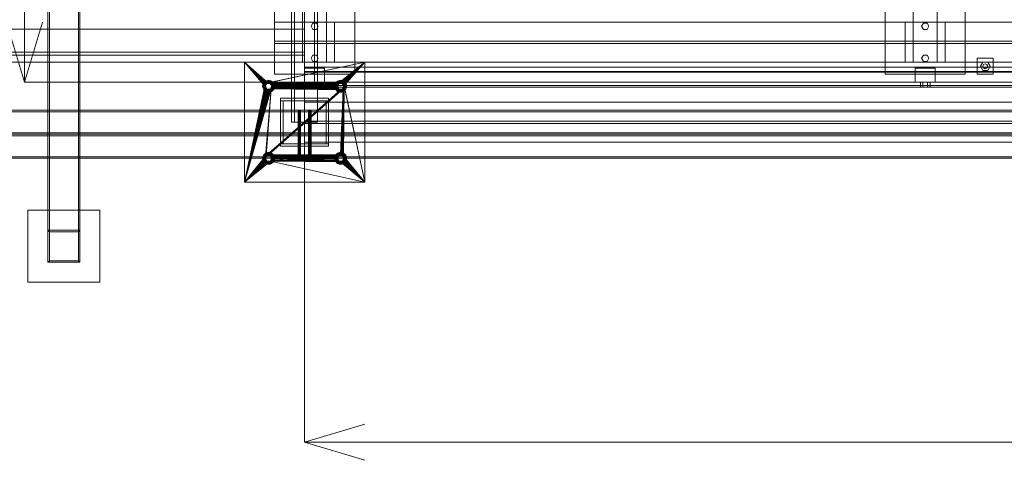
# Model space of a CAD drawing. Header units: millimetres. Extents: x -4395 to 65662, y -65530 to 6847.
# Tile 535 of 656: x 9097 to 11556, y -19595 to -18494. Entities that reach past the tile are written whole.
import ezdxf

# ---------------------------------------------------------------- set-up
doc = ezdxf.new("R2010")
doc.units = ezdxf.units.MM
for name, color, linetype, lineweight in [('COTAS_O', 1, 'Continuous', 0), ('superior_C01', 7, 'Continuous', 0), ('superior_mezcladora', 7, 'Continuous', 0)]:
    doc.layers.add(name, color=color, linetype=linetype, lineweight=lineweight)
doc.dimstyles.new('R19_100', dxfattribs={"dimtxt": 250, "dimasz": 150, "dimexe": 150, "dimexo": 80, "dimgap": 100, "dimtad": 1, "dimtih": 1, "dimtoh": 1, "dimdsep": 46, "dimcen": 0.09, "dimadec": 0, "dimazin": 0, "dimtfac": 1, "dimtdec": 4, "dimtofl": 0, "dimtmove": 0, "dimatfit": 3, "dimfxl": 1, "dimtolj": 1, "dimtzin": 0, "dimarcsym": 0})

# ---------------------------------------------------------------- blocks, each defined once
blk = doc.blocks.new('DIM_R33_36')
at = {"layer": 'COTAS_O'}
for p, q in [((9808.4, -18650), (9808.4, -19550)), ((16008.4, -18650), (16008.4, -19550)), ((9808.4, -19550), (9958.4, -19505)), ((16008.4, -19550), (15858.4, -19505)), ((9808.4, -19550), (16008.4, -19550)), ((9808.4, -19550), (9958.4, -19595)), ((16008.4, -19550), (15858.4, -19595))]:
    blk.add_line(p, q, dxfattribs=at)
blk.add_text('6200 O', height=250, dxfattribs=at).set_placement((12908.4, -19450))
blk = doc.blocks.new('DIM_R33_37')
at = {"layer": 'COTAS_O'}
for p, q in [((9108.4, -17350), (9063.4, -17500)), ((9808.4, -17350), (9108.4, -17350)), ((9108.4, -18650), (9108.4, -17350)), ((9108.4, -17350), (9153.4, -17500)), ((9108.4, -18650), (9063.4, -18500)), ((9108.4, -18650), (9153.4, -18500)), ((9808.4, -18650), (9108.4, -18650))]:
    blk.add_line(p, q, dxfattribs=at)
blk.add_text('1300 O', height=250, rotation=90, dxfattribs=at).set_placement((9008.4, -18000))

msp = doc.modelspace()

# ---------------------------------------------------------------- linework, layer by layer
at = {"layer": 'superior_C01'}
for p, q in [((9167.243, -16900), (9167.243, -19100)), ((9171.243, -19100), (9171.243, -16900)), ((9243.243, -16900), (9243.243, -19100)), ((9247.243, -19100), (9247.243, -16900)), ((9117.243, -19150), (9117.243, -18970)), ((9117.243, -18970), (9297.243, -18970)), ((9297.243, -18970), (9297.243, -19150)), ((9247.243, -19020), (9167.243, -19020)), ((9171.243, -19024), (9167.243, -19020)), ((9167.243, -19020), (9167.243, -19100)), ((9243.243, -19024), (9171.243, -19024)), ((9171.243, -19024), (9171.243, -19096)), ((9243.243, -19024), (9247.243, -19020)), ((9243.243, -19096), (9243.243, -19024)), ((9247.243, -19100), (9247.243, -19020)), ((9167.243, -19100), (9171.243, -19096)), ((9167.243, -19100), (9247.243, -19100)), ((9167.243, -19100), (9171.243, -19100)), ((9171.243, -19096), (9243.243, -19096)), ((9243.243, -19100), (9171.243, -19100)), ((9243.243, -19096), (9247.243, -19100)), ((9243.243, -19100), (9247.243, -19100)), ((9297.243, -19150), (9117.243, -19150))]:
    msp.add_line(p, q, dxfattribs=at)
at = {"layer": 'superior_mezcladora'}
for p, q in [((9775.881, -17250), (9775.881, -18750)), ((9783.381, -18750), (9783.381, -17250)), ((9840.881, -18750), (9840.881, -17250)), ((9808.381, -18650), (9808.381, -17350)), ((9833.381, -17350), (9833.381, -18650)), ((9808.381, -18625), (9808.381, -17375)), ((9833.381, -17375), (9833.381, -18625)), ((9803.381, -18600), (9803.381, -17400)), ((9808.381, -17400), (9808.381, -18600)), ((9863.381, -17400), (9863.381, -18600)), ((11328.381, -18600), (11328.381, -17400)), ((11388.381, -17400), (11388.381, -18600)), ((9733.381, -18630), (9733.381, -18470)), ((9933.381, -18470), (9933.381, -18630)), ((11258.381, -18630), (11258.381, -18470)), ((11458.381, -18470), (11458.381, -18630)), ((9733.381, -18600), (9733.381, -18500)), ((9733.381, -18500), (16053.381, -18500)), ((9783.381, -18600), (9783.381, -18500)), ((9783.381, -18500), (9883.381, -18500)), ((9824.381, -18510), (9828.881, -18502.206)), ((9828.881, -18517.794), (9824.381, -18510)), ((9828.881, -18502.206), (9837.881, -18502.206)), ((9837.881, -18502.206), (9842.381, -18510)), ((9842.381, -18510), (9837.881, -18517.794)), ((9883.381, -18500), (9883.381, -18600)), ((11308.381, -18600), (11308.381, -18500)), ((11308.381, -18500), (11408.381, -18500)), ((11349.381, -18510), (11353.881, -18502.206)), ((11353.881, -18517.794), (11349.381, -18510)), ((11353.881, -18502.206), (11362.881, -18502.206)), ((11362.881, -18502.206), (11367.381, -18510)), ((11367.381, -18510), (11362.881, -18517.794)), ((11408.381, -18500), (11408.381, -18600)), ((8358.381, -18517.5), (9808.381, -18517.5)), ((9808.381, -18517.5), (9808.381, -18582.5)), ((9837.881, -18517.794), (9828.881, -18517.794)), ((11362.881, -18517.794), (11353.881, -18517.794)), ((9733.381, -18552.8), (9733.381, -18547.2)), ((9733.381, -18547.2), (16053.381, -18547.2)), ((16053.381, -18552.8), (9733.381, -18552.8)), ((8358.381, -18575), (9808.381, -18575)), ((9808.381, -18582.5), (8358.381, -18582.5)), ((9808.381, -18575), (9808.381, -18582.5)), ((9824.381, -18590), (9828.881, -18582.206)), ((9828.881, -18597.794), (9824.381, -18590)), ((9828.881, -18582.206), (9837.881, -18582.206)), ((9837.881, -18582.206), (9842.381, -18590)), ((9842.381, -18590), (9837.881, -18597.794)), ((11349.381, -18590), (11353.881, -18582.206)), ((11353.881, -18597.794), (11349.381, -18590)), ((11353.881, -18582.206), (11362.881, -18582.206)), ((11362.881, -18582.206), (11367.381, -18590)), ((11367.381, -18590), (11362.881, -18597.794)), ((11488.381, -18630), (11488.381, -18590)), ((11488.381, -18590), (11528.381, -18590)), ((11528.381, -18590), (11528.381, -18630)), ((9808.381, -18600), (8358.381, -18600)), ((9658.381, -18900), (9658.381, -18600)), ((9658.381, -18600), (9709.381, -18660)), ((9658.381, -18600), (9709.554, -18658.244)), ((9658.381, -18600), (9710.067, -18656.556)), ((9658.381, -18600), (9710.898, -18655)), ((9658.381, -18600), (9712.018, -18653.636)), ((9658.381, -18600), (9713.381, -18652.517)), ((9658.381, -18600), (9714.937, -18651.685)), ((9658.381, -18600), (9716.626, -18651.173)), ((9658.381, -18600), (9958.381, -18600)), ((9958.381, -18600), (9716.626, -18651.173)), ((9958.381, -18600), (9718.381, -18651)), ((16053.381, -18600), (9733.381, -18600)), ((9883.381, -18600), (9783.381, -18600)), ((9863.381, -18600), (9803.381, -18600)), ((9808.381, -18662), (9808.381, -18612)), ((9808.381, -18612), (16008.381, -18612)), ((9808.381, -18650), (9808.381, -18615)), ((9808.381, -18615), (9858.381, -18615)), ((9837.881, -18597.794), (9828.881, -18597.794)), ((9858.381, -18615), (9858.381, -18650)), ((9958.381, -18600), (9893.381, -18652.517)), ((9958.381, -18600), (9894.937, -18651.685)), ((9958.381, -18600), (9896.626, -18651.173)), ((9958.381, -18600), (9898.381, -18651)), ((9958.381, -18600), (9900.137, -18651.173)), ((9958.381, -18600), (9901.826, -18651.685)), ((9958.381, -18600), (9903.382, -18652.517)), ((9958.381, -18600), (9904.745, -18653.636)), ((9958.381, -18600), (9905.865, -18655)), ((9958.381, -18600), (9906.696, -18656.556)), ((9958.381, -18600), (9907.209, -18658.244)), ((9958.381, -18600), (9958.381, -18900)), ((11408.381, -18600), (11308.381, -18600)), ((11388.381, -18600), (11328.381, -18600)), ((11333.381, -18650), (11333.381, -18615)), ((11333.381, -18615), (11383.381, -18615)), ((11362.881, -18597.794), (11353.881, -18597.794)), ((11383.381, -18615), (11383.381, -18650)), ((11496.381, -18610), (11502.381, -18599.608)), ((11502.381, -18620.392), (11496.381, -18610)), ((11502.381, -18599.608), (11514.381, -18599.608)), ((11502.381, -18610), (11504.139, -18605.757)), ((11504.139, -18614.243), (11502.381, -18610)), ((11504.139, -18605.757), (11508.381, -18604)), ((11508.381, -18616), (11504.139, -18614.243)), ((11508.381, -18604), (11512.624, -18605.757)), ((11512.624, -18614.243), (11508.381, -18616)), ((11512.624, -18605.757), (11514.381, -18610)), ((11514.381, -18610), (11512.624, -18614.243)), ((11514.381, -18599.608), (11520.381, -18610)), ((11520.381, -18610), (11514.381, -18620.392)), ((9933.381, -18630), (9733.381, -18630)), ((9808.381, -18658), (9808.381, -18623)), ((9808.381, -18623), (16008.381, -18623)), ((9808.381, -18650), (9808.381, -18625)), ((9808.381, -18625), (16008.381, -18625)), ((9833.381, -18625), (9808.381, -18625)), ((15408.381, -18625), (9833.381, -18625)), ((11458.381, -18630), (11258.381, -18630)), ((11528.381, -18630), (11488.381, -18630)), ((11514.381, -18620.392), (11502.381, -18620.392)), ((9658.381, -18900), (9709.381, -18660)), ((9709.554, -18661.756), (9658.381, -18900)), ((9710.067, -18663.444), (9658.381, -18900)), ((9703.893, -18656.118), (9703.381, -18660)), ((9709.381, -18660), (9703.381, -18660)), ((9703.381, -18660), (9703.893, -18663.882)), ((9705.391, -18652.5), (9703.893, -18656.118)), ((9709.688, -18657.671), (9703.893, -18656.118)), ((9709.688, -18662.329), (9703.893, -18663.882)), ((9703.893, -18663.882), (9705.391, -18667.5)), ((9711.456, -18648.006), (9704.531, -18660)), ((9710.381, -18660), (9704.531, -18660)), ((9704.531, -18660), (9711.456, -18671.994)), ((9707.775, -18649.393), (9705.391, -18652.5)), ((9710.587, -18655.5), (9705.391, -18652.5)), ((9710.587, -18664.5), (9705.391, -18667.5)), ((9710.881, -18647.01), (9707.775, -18649.393)), ((9712.018, -18653.636), (9707.775, -18649.393)), ((9709.381, -18660), (9709.688, -18657.671)), ((9709.554, -18658.244), (9709.381, -18660)), ((9709.381, -18660), (9709.554, -18661.756)), ((9709.688, -18662.329), (9709.381, -18660)), ((9710.067, -18656.556), (9709.554, -18658.244)), ((9709.554, -18661.756), (9710.067, -18663.444)), ((9709.688, -18657.671), (9710.587, -18655.5)), ((9710.587, -18664.5), (9709.688, -18662.329)), ((9710.898, -18655), (9710.067, -18656.556)), ((9710.067, -18663.444), (9710.898, -18665)), ((9710.381, -18660), (9714.381, -18653.072)), ((9710.381, -18660), (9710.654, -18657.929)), ((9710.654, -18662.071), (9710.381, -18660)), ((9714.381, -18666.928), (9710.381, -18660)), ((9710.587, -18655.5), (9712.018, -18653.636)), ((9712.018, -18666.364), (9710.587, -18664.5)), ((9710.654, -18657.929), (9711.453, -18656)), ((9711.453, -18664), (9710.654, -18662.071)), ((9714.499, -18645.511), (9710.881, -18647.01)), ((9713.881, -18652.206), (9710.881, -18647.01)), ((9712.018, -18653.636), (9710.898, -18655)), ((9711.453, -18656), (9712.725, -18654.343)), ((9712.725, -18665.657), (9711.453, -18664)), ((9725.306, -18648.006), (9711.456, -18648.006)), ((9714.381, -18653.072), (9711.456, -18648.006)), ((9712.018, -18653.636), (9713.881, -18652.206)), ((9713.381, -18652.517), (9712.018, -18653.636)), ((9712.725, -18654.343), (9714.381, -18653.072)), ((9714.937, -18651.685), (9713.381, -18652.517)), ((9713.881, -18652.206), (9716.052, -18651.307)), ((9714.381, -18653.072), (9716.311, -18652.273)), ((9714.381, -18653.072), (9722.381, -18653.072)), ((9718.381, -18645), (9714.499, -18645.511)), ((9716.052, -18651.307), (9714.499, -18645.511)), ((9716.626, -18651.173), (9714.937, -18651.685)), ((9716.052, -18651.307), (9718.381, -18651)), ((9716.311, -18652.273), (9718.381, -18652)), ((9718.381, -18651), (9716.626, -18651.173)), ((9722.264, -18645.511), (9718.381, -18645)), ((9718.381, -18651), (9718.381, -18645)), ((9720.137, -18651.173), (9718.381, -18651)), ((9718.381, -18651), (9889.554, -18658.244)), ((9718.381, -18651), (9890.067, -18656.556)), ((9718.381, -18651), (9890.898, -18655)), ((9718.381, -18651), (9892.018, -18653.636)), ((9718.381, -18651), (9893.381, -18652.517)), ((9718.381, -18651), (9720.711, -18651.307)), ((9718.381, -18652), (9720.452, -18652.273)), ((9721.826, -18651.685), (9720.137, -18651.173)), ((9720.137, -18651.173), (9889.554, -18658.244)), ((9720.452, -18652.273), (9722.381, -18653.072)), ((9720.711, -18651.307), (9722.264, -18645.511)), ((9720.711, -18651.307), (9722.881, -18652.206)), ((9723.382, -18652.517), (9721.826, -18651.685)), ((9721.826, -18651.685), (9889.554, -18658.244)), ((9725.881, -18647.01), (9722.264, -18645.511)), ((9722.381, -18653.072), (9725.306, -18648.006)), ((9722.381, -18653.072), (9724.038, -18654.343)), ((9722.381, -18653.072), (9726.381, -18660)), ((9726.381, -18660), (9722.381, -18666.928)), ((9722.881, -18652.206), (9725.881, -18647.01)), ((9722.881, -18652.206), (9724.745, -18653.636)), ((9724.745, -18653.636), (9723.382, -18652.517)), ((9723.382, -18652.517), (9889.554, -18658.244)), ((9724.038, -18654.343), (9725.31, -18656)), ((9725.31, -18664), (9724.038, -18665.657)), ((9724.745, -18653.636), (9728.988, -18649.393)), ((9725.865, -18655), (9724.745, -18653.636)), ((9724.745, -18653.636), (9889.554, -18658.244)), ((9724.745, -18653.636), (9726.176, -18655.5)), ((9726.176, -18664.5), (9724.745, -18666.364)), ((9732.231, -18660), (9725.306, -18648.006)), ((9725.306, -18671.994), (9732.231, -18660)), ((9725.31, -18656), (9726.109, -18657.929)), ((9726.109, -18662.071), (9725.31, -18664)), ((9726.696, -18656.556), (9725.865, -18655)), ((9725.865, -18655), (9889.554, -18658.244)), ((9725.865, -18665), (9726.696, -18663.444)), ((9728.988, -18649.393), (9725.881, -18647.01)), ((9726.109, -18657.929), (9726.381, -18660)), ((9726.381, -18660), (9726.109, -18662.071)), ((9726.176, -18655.5), (9731.372, -18652.5)), ((9726.176, -18655.5), (9727.075, -18657.671)), ((9727.075, -18662.329), (9726.176, -18664.5)), ((9726.176, -18664.5), (9731.372, -18667.5)), ((9732.231, -18660), (9726.381, -18660)), ((9727.209, -18658.244), (9726.696, -18656.556)), ((9726.696, -18656.556), (9889.554, -18658.244)), ((9726.696, -18663.444), (9727.209, -18661.756)), ((9898.381, -18669), (9726.696, -18663.444)), ((9727.075, -18657.671), (9732.87, -18656.118)), ((9727.075, -18657.671), (9727.381, -18660)), ((9727.381, -18660), (9727.075, -18662.329)), ((9727.075, -18662.329), (9732.87, -18663.882)), ((9727.381, -18660), (9727.209, -18658.244)), ((9727.209, -18658.244), (9889.554, -18658.244)), ((9727.209, -18661.756), (9727.381, -18660)), ((9898.381, -18669), (9727.209, -18661.756)), ((9727.381, -18660), (9889.554, -18658.244)), ((9889.381, -18660), (9727.381, -18660)), ((9889.554, -18661.756), (9727.381, -18660)), ((9890.067, -18663.444), (9727.381, -18660)), ((9890.898, -18665), (9727.381, -18660)), ((9892.018, -18666.364), (9727.381, -18660)), ((9893.381, -18667.483), (9727.381, -18660)), ((9894.937, -18668.315), (9727.381, -18660)), ((9896.626, -18668.827), (9727.381, -18660)), ((9898.381, -18669), (9727.381, -18660)), ((9733.381, -18660), (9727.381, -18660)), ((9731.372, -18652.5), (9728.988, -18649.393)), ((9732.87, -18656.118), (9731.372, -18652.5)), ((9731.372, -18667.5), (9732.87, -18663.882)), ((9733.381, -18660), (9732.87, -18656.118)), ((9732.87, -18663.882), (9733.381, -18660)), ((16008.381, -18650), (9808.381, -18650)), ((9833.381, -18650), (9808.381, -18650)), ((9858.381, -18650), (9808.381, -18650)), ((16008.381, -18658), (9808.381, -18658)), ((16008.381, -18662), (9808.381, -18662)), ((9827.381, -18650), (9821.381, -18650)), ((9821.381, -18662), (9821.381, -18650)), ((9827.381, -18662), (9821.381, -18662)), ((9839.381, -18650), (9827.381, -18650)), ((9827.381, -18662), (9827.381, -18650)), ((9839.381, -18662), (9827.381, -18662)), ((9845.381, -18650), (9839.381, -18650)), ((9839.381, -18662), (9839.381, -18650)), ((9839.381, -18662), (9845.381, -18662)), ((9845.381, -18650), (9845.381, -18662)), ((9883.893, -18656.118), (9883.381, -18660)), ((9889.381, -18660), (9883.381, -18660)), ((9883.381, -18660), (9883.893, -18663.882)), ((9885.391, -18652.5), (9883.893, -18656.118)), ((9889.688, -18657.671), (9883.893, -18656.118)), ((9889.688, -18662.329), (9883.893, -18663.882)), ((9883.893, -18663.882), (9885.391, -18667.5)), ((9891.456, -18648.006), (9884.531, -18660)), ((9890.381, -18660), (9884.531, -18660)), ((9884.531, -18660), (9891.456, -18671.994)), ((9887.775, -18649.393), (9885.391, -18652.5)), ((9890.587, -18655.5), (9885.391, -18652.5)), ((9890.587, -18664.5), (9885.391, -18667.5)), ((9890.881, -18647.01), (9887.775, -18649.393)), ((9892.018, -18653.636), (9887.775, -18649.393)), ((9889.381, -18660), (9889.688, -18657.671)), ((9889.554, -18658.244), (9889.381, -18660)), ((9889.381, -18660), (9889.554, -18661.756)), ((9889.688, -18662.329), (9889.381, -18660)), ((9890.067, -18656.556), (9889.554, -18658.244)), ((9889.554, -18661.756), (9890.067, -18663.444)), ((9889.688, -18657.671), (9890.587, -18655.5)), ((9890.587, -18664.5), (9889.688, -18662.329)), ((9890.898, -18655), (9890.067, -18656.556)), ((9890.067, -18663.444), (9890.898, -18665)), ((9890.381, -18660), (9894.381, -18653.072)), ((9890.381, -18660), (9890.654, -18657.929)), ((9890.654, -18662.071), (9890.381, -18660)), ((9894.381, -18666.928), (9890.381, -18660)), ((9890.587, -18655.5), (9892.018, -18653.636)), ((9892.018, -18666.364), (9890.587, -18664.5)), ((9890.654, -18657.929), (9891.453, -18656)), ((9891.453, -18664), (9890.654, -18662.071)), ((9894.499, -18645.511), (9890.881, -18647.01)), ((9893.881, -18652.206), (9890.881, -18647.01)), ((9892.018, -18653.636), (9890.898, -18655)), ((9891.453, -18656), (9892.725, -18654.343)), ((9892.725, -18665.657), (9891.453, -18664)), ((9905.306, -18648.006), (9891.456, -18648.006)), ((9894.381, -18653.072), (9891.456, -18648.006)), ((9892.018, -18653.636), (9893.881, -18652.206)), ((9893.381, -18652.517), (9892.018, -18653.636)), ((9892.725, -18654.343), (9894.381, -18653.072)), ((9894.937, -18651.685), (9893.381, -18652.517)), ((9893.881, -18652.206), (9896.052, -18651.307)), ((9894.381, -18653.072), (9896.311, -18652.273)), ((9894.381, -18653.072), (9902.381, -18653.072)), ((9898.381, -18645), (9894.499, -18645.511)), ((9896.052, -18651.307), (9894.499, -18645.511)), ((9896.626, -18651.173), (9894.937, -18651.685)), ((9896.052, -18651.307), (9898.381, -18651)), ((9896.311, -18652.273), (9898.381, -18652)), ((9898.381, -18651), (9896.626, -18651.173)), ((9902.264, -18645.511), (9898.381, -18645)), ((9898.381, -18651), (9898.381, -18645)), ((9900.137, -18651.173), (9898.381, -18651)), ((9898.381, -18651), (9900.711, -18651.307)), ((9898.381, -18652), (9900.452, -18652.273)), ((9907.381, -18660), (9898.381, -18831)), ((9907.209, -18661.756), (9898.381, -18831)), ((9906.696, -18663.444), (9898.381, -18831)), ((9901.826, -18651.685), (9900.137, -18651.173)), ((9907.381, -18660), (9900.137, -18831.173)), ((9900.452, -18652.273), (9902.381, -18653.072)), ((9900.711, -18651.307), (9902.264, -18645.511)), ((9900.711, -18651.307), (9902.881, -18652.206)), ((9903.382, -18652.517), (9901.826, -18651.685)), ((9901.826, -18831.685), (9907.381, -18660)), ((9905.881, -18647.01), (9902.264, -18645.511)), ((9902.381, -18653.072), (9905.306, -18648.006)), ((9902.381, -18653.072), (9904.038, -18654.343)), ((9902.381, -18653.072), (9906.381, -18660)), ((9906.381, -18660), (9902.381, -18666.928)), ((9902.881, -18652.206), (9905.881, -18647.01)), ((9902.881, -18652.206), (9904.745, -18653.636)), ((9904.745, -18653.636), (9903.382, -18652.517)), ((9903.382, -18832.517), (9907.381, -18660)), ((9904.038, -18654.343), (9905.31, -18656)), ((9905.31, -18664), (9904.038, -18665.657)), ((9904.745, -18653.636), (9908.988, -18649.393)), ((9905.865, -18655), (9904.745, -18653.636)), ((9904.745, -18653.636), (9906.176, -18655.5)), ((9904.745, -18833.636), (9907.381, -18660)), ((9906.176, -18664.5), (9904.745, -18666.364)), ((9912.231, -18660), (9905.306, -18648.006)), ((9905.306, -18671.994), (9912.231, -18660)), ((9905.31, -18656), (9906.109, -18657.929)), ((9906.109, -18662.071), (9905.31, -18664)), ((9906.696, -18656.556), (9905.865, -18655)), ((9905.865, -18835), (9907.381, -18660)), ((9905.865, -18665), (9906.696, -18663.444)), ((9908.988, -18649.393), (9905.881, -18647.01)), ((9906.109, -18657.929), (9906.381, -18660)), ((9906.381, -18660), (9906.109, -18662.071)), ((9906.176, -18655.5), (9911.372, -18652.5)), ((9906.176, -18655.5), (9907.075, -18657.671)), ((9907.075, -18662.329), (9906.176, -18664.5)), ((9906.176, -18664.5), (9911.372, -18667.5)), ((9912.231, -18660), (9906.381, -18660)), ((9907.209, -18658.244), (9906.696, -18656.556)), ((9906.696, -18663.444), (9907.209, -18661.756)), ((9907.075, -18657.671), (9912.87, -18656.118)), ((9907.075, -18657.671), (9907.381, -18660)), ((9907.381, -18660), (9907.075, -18662.329)), ((9907.075, -18662.329), (9912.87, -18663.882)), ((9958.381, -18900), (9907.209, -18658.244)), ((9907.381, -18660), (9907.209, -18658.244)), ((9907.209, -18661.756), (9907.381, -18660)), ((9958.381, -18900), (9907.381, -18660)), ((9913.381, -18660), (9907.381, -18660)), ((9911.372, -18652.5), (9908.988, -18649.393)), ((9912.87, -18656.118), (9911.372, -18652.5)), ((9911.372, -18667.5), (9912.87, -18663.882)), ((9913.381, -18660), (9912.87, -18656.118)), ((9912.87, -18663.882), (9913.381, -18660)), ((11383.381, -18650), (11333.381, -18650)), ((11352.381, -18650), (11346.381, -18650)), ((11346.381, -18662), (11346.381, -18650)), ((11352.381, -18662), (11346.381, -18662)), ((11364.381, -18650), (11352.381, -18650)), ((11352.381, -18662), (11352.381, -18650)), ((11364.381, -18662), (11352.381, -18662)), ((11370.381, -18650), (11364.381, -18650)), ((11364.381, -18662), (11364.381, -18650)), ((11364.381, -18662), (11370.381, -18662)), ((11370.381, -18650), (11370.381, -18662)), ((9710.898, -18665), (9658.381, -18900)), ((9712.018, -18666.364), (9658.381, -18900)), ((9724.745, -18666.364), (9658.381, -18900)), ((9713.381, -18667.483), (9658.381, -18900)), ((9723.382, -18667.483), (9658.381, -18900)), ((9714.937, -18668.315), (9658.381, -18900)), ((9721.826, -18668.315), (9658.381, -18900)), ((9716.626, -18668.827), (9658.381, -18900)), ((9720.137, -18668.827), (9658.381, -18900)), ((9718.381, -18669), (9658.381, -18900)), ((9705.391, -18667.5), (9707.775, -18670.607)), ((9712.018, -18666.364), (9707.775, -18670.607)), ((9707.775, -18670.607), (9710.881, -18672.99)), ((9713.881, -18667.794), (9710.881, -18672.99)), ((9710.881, -18672.99), (9714.499, -18674.489)), ((9710.898, -18665), (9712.018, -18666.364)), ((9724.745, -18666.364), (9710.898, -18835)), ((9714.381, -18666.928), (9711.456, -18671.994)), ((9711.456, -18671.994), (9725.306, -18671.994)), ((9712.018, -18666.364), (9713.381, -18667.483)), ((9724.745, -18666.364), (9712.018, -18833.636)), ((9904.745, -18666.364), (9712.018, -18833.636)), ((9713.881, -18667.794), (9712.018, -18666.364)), ((9903.382, -18667.483), (9712.018, -18833.636)), ((9901.826, -18668.315), (9712.018, -18833.636)), ((9900.137, -18668.827), (9712.018, -18833.636)), ((9898.381, -18669), (9712.018, -18833.636)), ((9714.381, -18666.928), (9712.725, -18665.657)), ((9904.745, -18666.364), (9713.381, -18832.517)), ((9713.381, -18667.483), (9714.937, -18668.315)), ((9716.052, -18668.693), (9713.881, -18667.794)), ((9716.311, -18667.727), (9714.381, -18666.928)), ((9722.381, -18666.928), (9714.381, -18666.928)), ((9716.052, -18668.693), (9714.499, -18674.489)), ((9714.499, -18674.489), (9718.381, -18675)), ((9904.745, -18666.364), (9714.937, -18831.685)), ((9714.937, -18668.315), (9716.626, -18668.827)), ((9718.381, -18669), (9716.052, -18668.693)), ((9718.381, -18668), (9716.311, -18667.727)), ((9904.745, -18666.364), (9716.626, -18831.173)), ((9716.626, -18668.827), (9718.381, -18669)), ((9904.745, -18666.364), (9718.381, -18831)), ((9720.452, -18667.727), (9718.381, -18668)), ((9720.711, -18668.693), (9718.381, -18669)), ((9718.381, -18669), (9720.137, -18668.827)), ((9718.381, -18669), (9718.381, -18675)), ((9718.381, -18675), (9722.264, -18674.489)), ((9720.137, -18668.827), (9721.826, -18668.315)), ((9722.381, -18666.928), (9720.452, -18667.727)), ((9722.881, -18667.794), (9720.711, -18668.693)), ((9720.711, -18668.693), (9722.264, -18674.489)), ((9721.826, -18668.315), (9723.382, -18667.483)), ((9722.264, -18674.489), (9725.881, -18672.99)), ((9724.038, -18665.657), (9722.381, -18666.928)), ((9722.381, -18666.928), (9725.306, -18671.994)), ((9724.745, -18666.364), (9722.881, -18667.794)), ((9722.881, -18667.794), (9725.881, -18672.99)), ((9723.382, -18667.483), (9724.745, -18666.364)), ((9724.745, -18666.364), (9725.865, -18665)), ((9898.381, -18669), (9724.745, -18666.364)), ((9724.745, -18666.364), (9728.988, -18670.607)), ((9898.381, -18669), (9725.865, -18665)), ((9725.881, -18672.99), (9728.988, -18670.607)), ((9728.988, -18670.607), (9731.372, -18667.5)), ((9885.391, -18667.5), (9887.775, -18670.607)), ((9892.018, -18666.364), (9887.775, -18670.607)), ((9887.775, -18670.607), (9890.881, -18672.99)), ((9893.881, -18667.794), (9890.881, -18672.99)), ((9890.881, -18672.99), (9894.499, -18674.489)), ((9890.898, -18665), (9892.018, -18666.364)), ((9894.381, -18666.928), (9891.456, -18671.994)), ((9891.456, -18671.994), (9905.306, -18671.994)), ((9892.018, -18666.364), (9893.381, -18667.483)), ((9893.881, -18667.794), (9892.018, -18666.364)), ((9894.381, -18666.928), (9892.725, -18665.657)), ((9893.381, -18667.483), (9894.937, -18668.315)), ((9896.052, -18668.693), (9893.881, -18667.794)), ((9896.311, -18667.727), (9894.381, -18666.928)), ((9902.381, -18666.928), (9894.381, -18666.928)), ((9896.052, -18668.693), (9894.499, -18674.489)), ((9894.499, -18674.489), (9898.381, -18675)), ((9894.937, -18668.315), (9896.626, -18668.827)), ((9898.381, -18669), (9896.052, -18668.693)), ((9898.381, -18668), (9896.311, -18667.727)), ((9896.626, -18668.827), (9898.381, -18669)), ((9905.865, -18665), (9898.381, -18831)), ((9904.745, -18666.364), (9898.381, -18831)), ((9900.452, -18667.727), (9898.381, -18668)), ((9900.711, -18668.693), (9898.381, -18669)), ((9898.381, -18669), (9900.137, -18668.827)), ((9898.381, -18669), (9898.381, -18675)), ((9898.381, -18675), (9902.264, -18674.489)), ((9900.137, -18668.827), (9901.826, -18668.315)), ((9902.381, -18666.928), (9900.452, -18667.727)), ((9902.881, -18667.794), (9900.711, -18668.693)), ((9900.711, -18668.693), (9902.264, -18674.489)), ((9901.826, -18668.315), (9903.382, -18667.483)), ((9902.264, -18674.489), (9905.881, -18672.99)), ((9904.038, -18665.657), (9902.381, -18666.928)), ((9902.381, -18666.928), (9905.306, -18671.994)), ((9904.745, -18666.364), (9902.881, -18667.794)), ((9902.881, -18667.794), (9905.881, -18672.99)), ((9903.382, -18667.483), (9904.745, -18666.364)), ((9904.745, -18666.364), (9905.865, -18665)), ((9904.745, -18666.364), (9908.988, -18670.607)), ((9905.881, -18672.99), (9908.988, -18670.607)), ((9908.988, -18670.607), (9911.372, -18667.5)), ((9748.381, -18696), (9748.381, -18690)), ((9748.381, -18690), (9868.381, -18690)), ((9868.381, -18696), (9748.381, -18696)), ((9748.381, -18804), (9748.381, -18696)), ((9748.381, -18696), (9754.381, -18696)), ((9754.381, -18696), (9754.381, -18804)), ((9808.381, -18800), (9808.381, -18700)), ((9808.381, -18700), (16008.381, -18700)), ((9862.381, -18804), (9862.381, -18696)), ((9862.381, -18696), (9868.381, -18696)), ((9868.381, -18690), (9868.381, -18696)), ((9868.381, -18696), (9868.381, -18804)), ((9792.183, -18720), (8467.183, -18720)), ((8469.343, -18720), (9794.343, -18720)), ((8469.343, -18724), (9794.343, -18724)), ((9822.42, -18720), (8497.42, -18720)), ((9822.42, -18724), (8497.42, -18724)), ((8499.58, -18720), (9824.58, -18720)), ((9792.183, -18780), (9792.183, -18720)), ((9792.183, -18720), (9794.343, -18720)), ((9794.343, -18720), (9794.343, -18780)), ((9794.343, -18724), (9794.343, -18720)), ((9794.343, -18720), (9822.42, -18720)), ((9822.42, -18724), (9794.343, -18724)), ((11863.637, -18720), (9796.97, -18720)), ((9796.97, -18720), (9796.97, -18780)), ((9798.492, -18720), (9796.97, -18720)), ((9798.492, -18780), (9798.492, -18720)), ((9798.492, -18720), (11865.158, -18720)), ((9798.492, -18720), (9798.492, -18724)), ((9818.271, -18720), (9798.492, -18720)), ((9798.492, -18724), (11865.158, -18724)), ((9798.492, -18724), (9818.271, -18724)), ((11884.938, -18720), (9818.271, -18720)), ((9818.271, -18720), (9818.271, -18780)), ((9819.793, -18720), (9818.271, -18720)), ((9818.271, -18724), (9818.271, -18720)), ((11884.938, -18724), (9818.271, -18724)), ((9819.793, -18780), (9819.793, -18720)), ((9819.793, -18720), (11886.459, -18720)), ((9822.42, -18780), (9822.42, -18720)), ((9822.42, -18720), (9824.58, -18720)), ((9822.42, -18720), (9822.42, -18724)), ((9824.58, -18720), (9824.58, -18780)), ((9775.881, -18750), (9840.881, -18750)), ((9775.881, -18750), (9783.381, -18750)), ((9808.381, -18752.8), (9808.381, -18747.2)), ((9808.381, -18747.2), (16008.381, -18747.2)), ((16008.381, -18752.8), (9808.381, -18752.8)), ((8467.183, -18780), (9792.183, -18780)), ((9794.343, -18776), (8469.343, -18776)), ((9794.343, -18780), (8469.343, -18780)), ((8469.343, -18784), (9794.343, -18784)), ((8497.42, -18776), (9822.42, -18776)), ((8497.42, -18780), (9822.42, -18780)), ((9822.42, -18784), (8497.42, -18784)), ((9824.58, -18780), (8499.58, -18780)), ((9794.343, -18780), (9792.183, -18780)), ((9792.183, -18840), (9792.183, -18780)), ((9794.343, -18780), (9794.343, -18776)), ((9794.343, -18776), (9822.42, -18776)), ((9822.42, -18780), (9794.343, -18780)), ((9794.343, -18780), (9794.343, -18840)), ((9794.343, -18784), (9794.343, -18780)), ((9822.42, -18784), (9794.343, -18784)), ((9796.97, -18780), (11863.637, -18780)), ((9796.97, -18780), (9798.492, -18780)), ((9796.97, -18780), (9796.97, -18840)), ((11865.158, -18776), (9798.492, -18776)), ((9798.492, -18776), (9798.492, -18780)), ((9818.271, -18776), (9798.492, -18776)), ((11865.158, -18780), (9798.492, -18780)), ((9798.492, -18780), (9818.271, -18780)), ((9798.492, -18840), (9798.492, -18780)), ((9798.492, -18780), (9798.492, -18784)), ((9798.492, -18784), (11865.158, -18784)), ((9798.492, -18784), (9818.271, -18784)), ((9818.271, -18780), (9818.271, -18776)), ((9818.271, -18776), (11884.938, -18776)), ((9818.271, -18780), (11884.938, -18780)), ((9818.271, -18780), (9819.793, -18780)), ((9818.271, -18780), (9818.271, -18840)), ((9818.271, -18784), (9818.271, -18780)), ((11884.938, -18784), (9818.271, -18784)), ((11886.459, -18780), (9819.793, -18780)), ((9819.793, -18840), (9819.793, -18780)), ((9822.42, -18776), (9822.42, -18780)), ((9824.58, -18780), (9822.42, -18780)), ((9822.42, -18840), (9822.42, -18780)), ((9822.42, -18780), (9822.42, -18784)), ((9824.58, -18780), (9824.58, -18840)), ((9748.381, -18810), (9748.381, -18804)), ((9748.381, -18804), (9868.381, -18804)), ((9754.381, -18804), (9748.381, -18804)), ((9868.381, -18810), (9748.381, -18810)), ((16008.381, -18800), (9808.381, -18800)), ((9868.381, -18804), (9862.381, -18804)), ((9868.381, -18804), (9868.381, -18810)), ((9794.343, -18836), (8469.343, -18836)), ((8497.42, -18836), (9822.42, -18836)), ((9658.381, -18900), (9710.898, -18835)), ((9658.381, -18900), (9710.067, -18836.556)), ((9703.893, -18836.118), (9703.381, -18840)), ((9705.391, -18832.5), (9703.893, -18836.118)), ((9709.688, -18837.671), (9703.893, -18836.118)), ((9711.456, -18828.006), (9704.531, -18840)), ((9707.775, -18829.393), (9705.391, -18832.5)), ((9710.587, -18835.5), (9705.391, -18832.5)), ((9710.881, -18827.01), (9707.775, -18829.393)), ((9712.018, -18833.636), (9707.775, -18829.393)), ((9710.067, -18836.556), (9709.554, -18838.244)), ((9709.688, -18837.671), (9710.587, -18835.5)), ((9710.898, -18835), (9710.067, -18836.556)), ((9710.381, -18840), (9714.381, -18833.072)), ((9710.587, -18835.5), (9712.018, -18833.636)), ((9710.654, -18837.929), (9711.453, -18836)), ((9714.499, -18825.511), (9710.881, -18827.01)), ((9713.881, -18832.206), (9710.881, -18827.01)), ((9712.018, -18833.636), (9710.898, -18835)), ((9711.453, -18836), (9712.725, -18834.343)), ((9725.306, -18828.006), (9711.456, -18828.006)), ((9714.381, -18833.072), (9711.456, -18828.006)), ((9712.018, -18833.636), (9713.881, -18832.206)), ((9713.381, -18832.517), (9712.018, -18833.636)), ((9712.725, -18834.343), (9714.381, -18833.072)), ((9714.937, -18831.685), (9713.381, -18832.517)), ((9713.881, -18832.206), (9716.052, -18831.307)), ((9714.381, -18833.072), (9716.311, -18832.273)), ((9714.381, -18833.072), (9722.381, -18833.072)), ((9718.381, -18825), (9714.499, -18825.511)), ((9716.052, -18831.307), (9714.499, -18825.511)), ((9716.626, -18831.173), (9714.937, -18831.685)), ((9716.052, -18831.307), (9718.381, -18831)), ((9716.311, -18832.273), (9718.381, -18832)), ((9718.381, -18831), (9716.626, -18831.173)), ((9722.264, -18825.511), (9718.381, -18825)), ((9718.381, -18831), (9718.381, -18825)), ((9720.137, -18831.173), (9718.381, -18831)), ((9718.381, -18831), (9889.381, -18840)), ((9718.381, -18831), (9889.554, -18838.244)), ((9718.381, -18831), (9890.067, -18836.556)), ((9718.381, -18831), (9890.898, -18835)), ((9718.381, -18831), (9892.018, -18833.636)), ((9718.381, -18831), (9893.381, -18832.517)), ((9718.381, -18831), (9894.937, -18831.685)), ((9718.381, -18831), (9896.626, -18831.173)), ((9718.381, -18831), (9898.381, -18831)), ((9718.381, -18831), (9720.711, -18831.307)), ((9718.381, -18832), (9720.452, -18832.273)), ((9721.826, -18831.685), (9720.137, -18831.173)), ((9720.137, -18831.173), (9889.381, -18840)), ((9720.452, -18832.273), (9722.381, -18833.072)), ((9720.711, -18831.307), (9722.264, -18825.511)), ((9720.711, -18831.307), (9722.881, -18832.206)), ((9723.382, -18832.517), (9721.826, -18831.685)), ((9721.826, -18831.685), (9889.381, -18840)), ((9725.881, -18827.01), (9722.264, -18825.511)), ((9722.381, -18833.072), (9725.306, -18828.006)), ((9722.381, -18833.072), (9724.038, -18834.343)), ((9722.381, -18833.072), (9726.381, -18840)), ((9722.881, -18832.206), (9725.881, -18827.01)), ((9722.881, -18832.206), (9724.745, -18833.636)), ((9724.745, -18833.636), (9723.382, -18832.517)), ((9723.382, -18832.517), (9889.381, -18840)), ((9724.038, -18834.343), (9725.31, -18836)), ((9724.745, -18833.636), (9728.988, -18829.393)), ((9725.865, -18835), (9724.745, -18833.636)), ((9724.745, -18833.636), (9889.381, -18840)), ((9724.745, -18833.636), (9726.176, -18835.5)), ((9732.231, -18840), (9725.306, -18828.006)), ((9725.31, -18836), (9726.109, -18837.929)), ((9726.696, -18836.556), (9725.865, -18835)), ((9725.865, -18835), (9889.381, -18840)), ((9728.988, -18829.393), (9725.881, -18827.01)), ((9726.176, -18835.5), (9731.372, -18832.5)), ((9726.176, -18835.5), (9727.075, -18837.671)), ((9727.209, -18838.244), (9726.696, -18836.556)), ((9726.696, -18836.556), (9889.381, -18840)), ((9727.075, -18837.671), (9732.87, -18836.118)), ((9731.372, -18832.5), (9728.988, -18829.393)), ((9732.87, -18836.118), (9731.372, -18832.5)), ((9733.381, -18840), (9732.87, -18836.118)), ((9794.343, -18840), (9794.343, -18836)), ((9794.343, -18836), (9822.42, -18836)), ((11865.158, -18836), (9798.492, -18836)), ((9798.492, -18836), (9798.492, -18840)), ((9818.271, -18836), (9798.492, -18836)), ((9818.271, -18840), (9818.271, -18836)), ((9818.271, -18836), (11884.938, -18836)), ((9822.42, -18836), (9822.42, -18840)), ((9883.893, -18836.118), (9883.381, -18840)), ((9885.391, -18832.5), (9883.893, -18836.118)), ((9889.688, -18837.671), (9883.893, -18836.118)), ((9891.456, -18828.006), (9884.531, -18840)), ((9887.775, -18829.393), (9885.391, -18832.5)), ((9890.587, -18835.5), (9885.391, -18832.5)), ((9890.881, -18827.01), (9887.775, -18829.393)), ((9892.018, -18833.636), (9887.775, -18829.393)), ((9890.067, -18836.556), (9889.554, -18838.244)), ((9889.688, -18837.671), (9890.587, -18835.5)), ((9890.898, -18835), (9890.067, -18836.556)), ((9890.381, -18840), (9894.381, -18833.072)), ((9890.587, -18835.5), (9892.018, -18833.636)), ((9890.654, -18837.929), (9891.453, -18836)), ((9894.499, -18825.511), (9890.881, -18827.01)), ((9893.881, -18832.206), (9890.881, -18827.01)), ((9892.018, -18833.636), (9890.898, -18835)), ((9891.453, -18836), (9892.725, -18834.343)), ((9905.306, -18828.006), (9891.456, -18828.006)), ((9894.381, -18833.072), (9891.456, -18828.006)), ((9892.018, -18833.636), (9893.881, -18832.206)), ((9893.381, -18832.517), (9892.018, -18833.636)), ((9892.725, -18834.343), (9894.381, -18833.072)), ((9894.937, -18831.685), (9893.381, -18832.517)), ((9893.881, -18832.206), (9896.052, -18831.307)), ((9894.381, -18833.072), (9896.311, -18832.273)), ((9894.381, -18833.072), (9902.381, -18833.072)), ((9898.381, -18825), (9894.499, -18825.511)), ((9896.052, -18831.307), (9894.499, -18825.511)), ((9896.626, -18831.173), (9894.937, -18831.685)), ((9896.052, -18831.307), (9898.381, -18831)), ((9896.311, -18832.273), (9898.381, -18832)), ((9898.381, -18831), (9896.626, -18831.173)), ((9902.264, -18825.511), (9898.381, -18825)), ((9898.381, -18831), (9898.381, -18825)), ((9900.137, -18831.173), (9898.381, -18831)), ((9898.381, -18831), (9900.711, -18831.307)), ((9898.381, -18832), (9900.452, -18832.273)), ((9901.826, -18831.685), (9900.137, -18831.173)), ((9900.452, -18832.273), (9902.381, -18833.072)), ((9900.711, -18831.307), (9902.264, -18825.511)), ((9900.711, -18831.307), (9902.881, -18832.206)), ((9903.382, -18832.517), (9901.826, -18831.685)), ((9905.881, -18827.01), (9902.264, -18825.511)), ((9902.381, -18833.072), (9905.306, -18828.006)), ((9902.381, -18833.072), (9904.038, -18834.343)), ((9902.381, -18833.072), (9906.381, -18840)), ((9902.881, -18832.206), (9905.881, -18827.01)), ((9902.881, -18832.206), (9904.745, -18833.636)), ((9904.745, -18833.636), (9903.382, -18832.517)), ((9904.038, -18834.343), (9905.31, -18836)), ((9904.745, -18833.636), (9908.988, -18829.393)), ((9905.865, -18835), (9904.745, -18833.636)), ((9904.745, -18833.636), (9906.176, -18835.5)), ((9912.231, -18840), (9905.306, -18828.006)), ((9905.31, -18836), (9906.109, -18837.929)), ((9906.696, -18836.556), (9905.865, -18835)), ((9905.865, -18835), (9958.381, -18900)), ((9908.988, -18829.393), (9905.881, -18827.01)), ((9906.176, -18835.5), (9911.372, -18832.5)), ((9906.176, -18835.5), (9907.075, -18837.671)), ((9907.209, -18838.244), (9906.696, -18836.556)), ((9906.696, -18836.556), (9958.381, -18900)), ((9907.075, -18837.671), (9912.87, -18836.118)), ((9911.372, -18832.5), (9908.988, -18829.393)), ((9912.87, -18836.118), (9911.372, -18832.5)), ((9913.381, -18840), (9912.87, -18836.118)), ((8467.183, -18840), (9792.183, -18840)), ((9794.343, -18840), (8469.343, -18840)), ((8497.42, -18840), (9822.42, -18840)), ((9824.58, -18840), (8499.58, -18840)), ((9658.381, -18900), (9709.554, -18838.244)), ((9709.381, -18840), (9658.381, -18900)), ((9709.554, -18841.756), (9658.381, -18900)), ((9710.067, -18843.444), (9658.381, -18900)), ((9710.898, -18845), (9658.381, -18900)), ((9712.018, -18846.364), (9658.381, -18900)), ((9713.381, -18847.483), (9658.381, -18900)), ((9723.382, -18847.483), (9658.381, -18900)), ((9714.937, -18848.315), (9658.381, -18900)), ((9721.826, -18848.315), (9658.381, -18900)), ((9716.626, -18848.827), (9658.381, -18900)), ((9720.137, -18848.827), (9658.381, -18900)), ((9718.381, -18849), (9658.381, -18900)), ((9709.381, -18840), (9703.381, -18840)), ((9703.381, -18840), (9703.893, -18843.882)), ((9709.688, -18842.329), (9703.893, -18843.882)), ((9703.893, -18843.882), (9705.391, -18847.5)), ((9710.381, -18840), (9704.531, -18840)), ((9704.531, -18840), (9711.456, -18851.994)), ((9710.587, -18844.5), (9705.391, -18847.5)), ((9705.391, -18847.5), (9707.775, -18850.607)), ((9712.018, -18846.364), (9707.775, -18850.607)), ((9707.775, -18850.607), (9710.881, -18852.99)), ((9709.381, -18840), (9709.688, -18837.671)), ((9709.554, -18838.244), (9709.381, -18840)), ((9709.381, -18840), (9709.554, -18841.756)), ((9709.688, -18842.329), (9709.381, -18840)), ((9709.554, -18841.756), (9710.067, -18843.444)), ((9710.587, -18844.5), (9709.688, -18842.329)), ((9710.067, -18843.444), (9710.898, -18845)), ((9710.381, -18840), (9710.654, -18837.929)), ((9710.654, -18842.071), (9710.381, -18840)), ((9714.381, -18846.928), (9710.381, -18840)), ((9712.018, -18846.364), (9710.587, -18844.5)), ((9711.453, -18844), (9710.654, -18842.071)), ((9713.881, -18847.794), (9710.881, -18852.99)), ((9710.881, -18852.99), (9714.499, -18854.489)), ((9710.898, -18845), (9712.018, -18846.364)), ((9712.725, -18845.657), (9711.453, -18844)), ((9714.381, -18846.928), (9711.456, -18851.994)), ((9711.456, -18851.994), (9725.306, -18851.994)), ((9712.018, -18846.364), (9713.381, -18847.483)), ((9713.881, -18847.794), (9712.018, -18846.364)), ((9714.381, -18846.928), (9712.725, -18845.657)), ((9713.381, -18847.483), (9714.937, -18848.315)), ((9716.052, -18848.693), (9713.881, -18847.794)), ((9716.311, -18847.727), (9714.381, -18846.928)), ((9722.381, -18846.928), (9714.381, -18846.928)), ((9716.052, -18848.693), (9714.499, -18854.489)), ((9714.499, -18854.489), (9718.381, -18855)), ((9714.937, -18848.315), (9716.626, -18848.827)), ((9718.381, -18849), (9716.052, -18848.693)), ((9718.381, -18848), (9716.311, -18847.727)), ((9716.626, -18848.827), (9718.381, -18849)), ((9720.452, -18847.727), (9718.381, -18848)), ((9720.711, -18848.693), (9718.381, -18849)), ((9718.381, -18849), (9720.137, -18848.827)), ((9718.381, -18849), (9718.381, -18855)), ((9718.381, -18855), (9722.264, -18854.489)), ((9720.137, -18848.827), (9721.826, -18848.315)), ((9722.381, -18846.928), (9720.452, -18847.727)), ((9722.881, -18847.794), (9720.711, -18848.693)), ((9720.711, -18848.693), (9722.264, -18854.489)), ((9721.826, -18848.315), (9723.382, -18847.483)), ((9722.264, -18854.489), (9725.881, -18852.99)), ((9726.381, -18840), (9722.381, -18846.928)), ((9724.038, -18845.657), (9722.381, -18846.928)), ((9722.381, -18846.928), (9725.306, -18851.994)), ((9724.745, -18846.364), (9722.881, -18847.794)), ((9722.881, -18847.794), (9725.881, -18852.99)), ((9723.382, -18847.483), (9724.745, -18846.364)), ((9723.382, -18847.483), (9958.381, -18900)), ((9898.381, -18849), (9723.382, -18847.483)), ((9725.31, -18844), (9724.038, -18845.657)), ((9726.176, -18844.5), (9724.745, -18846.364)), ((9724.745, -18846.364), (9725.865, -18845)), ((9898.381, -18849), (9724.745, -18846.364)), ((9724.745, -18846.364), (9728.988, -18850.607)), ((9725.306, -18851.994), (9732.231, -18840)), ((9726.109, -18842.071), (9725.31, -18844)), ((9725.865, -18845), (9726.696, -18843.444)), ((9898.381, -18849), (9725.865, -18845)), ((9725.881, -18852.99), (9728.988, -18850.607)), ((9726.109, -18837.929), (9726.381, -18840)), ((9726.381, -18840), (9726.109, -18842.071)), ((9727.075, -18842.329), (9726.176, -18844.5)), ((9726.176, -18844.5), (9731.372, -18847.5)), ((9732.231, -18840), (9726.381, -18840)), ((9726.696, -18843.444), (9727.209, -18841.756)), ((9898.381, -18849), (9726.696, -18843.444)), ((9727.075, -18837.671), (9727.381, -18840)), ((9727.381, -18840), (9727.075, -18842.329)), ((9727.075, -18842.329), (9732.87, -18843.882)), ((9727.381, -18840), (9727.209, -18838.244)), ((9727.209, -18838.244), (9889.381, -18840)), ((9727.209, -18841.756), (9727.381, -18840)), ((9898.381, -18849), (9727.209, -18841.756)), ((9889.381, -18840), (9727.381, -18840)), ((9889.554, -18841.756), (9727.381, -18840)), ((9890.067, -18843.444), (9727.381, -18840)), ((9890.898, -18845), (9727.381, -18840)), ((9892.018, -18846.364), (9727.381, -18840)), ((9893.381, -18847.483), (9727.381, -18840)), ((9894.937, -18848.315), (9727.381, -18840)), ((9896.626, -18848.827), (9727.381, -18840)), ((9898.381, -18849), (9727.381, -18840)), ((9733.381, -18840), (9727.381, -18840)), ((9728.988, -18850.607), (9731.372, -18847.5)), ((9731.372, -18847.5), (9732.87, -18843.882)), ((9732.87, -18843.882), (9733.381, -18840)), ((9794.343, -18840), (9792.183, -18840)), ((9822.42, -18840), (9794.343, -18840)), ((9796.97, -18840), (11863.637, -18840)), ((9796.97, -18840), (9798.492, -18840)), ((11865.158, -18840), (9798.492, -18840)), ((9798.492, -18840), (9818.271, -18840)), ((9818.271, -18840), (11884.938, -18840)), ((9818.271, -18840), (9819.793, -18840)), ((11886.459, -18840), (9819.793, -18840)), ((9824.58, -18840), (9822.42, -18840)), ((9889.381, -18840), (9883.381, -18840)), ((9883.381, -18840), (9883.893, -18843.882)), ((9889.688, -18842.329), (9883.893, -18843.882)), ((9883.893, -18843.882), (9885.391, -18847.5)), ((9890.381, -18840), (9884.531, -18840)), ((9884.531, -18840), (9891.456, -18851.994)), ((9890.587, -18844.5), (9885.391, -18847.5)), ((9885.391, -18847.5), (9887.775, -18850.607)), ((9892.018, -18846.364), (9887.775, -18850.607)), ((9887.775, -18850.607), (9890.881, -18852.99)), ((9889.381, -18840), (9889.688, -18837.671)), ((9889.554, -18838.244), (9889.381, -18840)), ((9889.381, -18840), (9889.554, -18841.756)), ((9889.688, -18842.329), (9889.381, -18840)), ((9889.554, -18841.756), (9890.067, -18843.444)), ((9890.587, -18844.5), (9889.688, -18842.329)), ((9890.067, -18843.444), (9890.898, -18845)), ((9890.381, -18840), (9890.654, -18837.929)), ((9890.654, -18842.071), (9890.381, -18840)), ((9894.381, -18846.928), (9890.381, -18840)), ((9892.018, -18846.364), (9890.587, -18844.5)), ((9891.453, -18844), (9890.654, -18842.071)), ((9893.881, -18847.794), (9890.881, -18852.99)), ((9890.881, -18852.99), (9894.499, -18854.489)), ((9890.898, -18845), (9892.018, -18846.364)), ((9892.725, -18845.657), (9891.453, -18844)), ((9894.381, -18846.928), (9891.456, -18851.994)), ((9891.456, -18851.994), (9905.306, -18851.994)), ((9892.018, -18846.364), (9893.381, -18847.483)), ((9893.881, -18847.794), (9892.018, -18846.364)), ((9894.381, -18846.928), (9892.725, -18845.657)), ((9893.381, -18847.483), (9894.937, -18848.315)), ((9896.052, -18848.693), (9893.881, -18847.794)), ((9896.311, -18847.727), (9894.381, -18846.928)), ((9902.381, -18846.928), (9894.381, -18846.928)), ((9896.052, -18848.693), (9894.499, -18854.489)), ((9894.499, -18854.489), (9898.381, -18855)), ((9894.937, -18848.315), (9896.626, -18848.827)), ((9898.381, -18849), (9896.052, -18848.693)), ((9898.381, -18848), (9896.311, -18847.727)), ((9896.626, -18848.827), (9898.381, -18849)), ((9900.452, -18847.727), (9898.381, -18848)), ((9900.711, -18848.693), (9898.381, -18849)), ((9898.381, -18849), (9900.137, -18848.827)), ((9898.381, -18849), (9958.381, -18900)), ((9898.381, -18849), (9898.381, -18855)), ((9898.381, -18855), (9902.264, -18854.489)), ((9900.137, -18848.827), (9901.826, -18848.315)), ((9900.137, -18848.827), (9958.381, -18900)), ((9902.381, -18846.928), (9900.452, -18847.727)), ((9902.881, -18847.794), (9900.711, -18848.693)), ((9900.711, -18848.693), (9902.264, -18854.489)), ((9901.826, -18848.315), (9903.382, -18847.483)), ((9901.826, -18848.315), (9958.381, -18900)), ((9902.264, -18854.489), (9905.881, -18852.99)), ((9906.381, -18840), (9902.381, -18846.928)), ((9904.038, -18845.657), (9902.381, -18846.928)), ((9902.381, -18846.928), (9905.306, -18851.994)), ((9904.745, -18846.364), (9902.881, -18847.794)), ((9902.881, -18847.794), (9905.881, -18852.99)), ((9903.382, -18847.483), (9904.745, -18846.364)), ((9903.382, -18847.483), (9958.381, -18900)), ((9905.31, -18844), (9904.038, -18845.657)), ((9906.176, -18844.5), (9904.745, -18846.364)), ((9904.745, -18846.364), (9905.865, -18845)), ((9904.745, -18846.364), (9958.381, -18900)), ((9904.745, -18846.364), (9908.988, -18850.607)), ((9905.306, -18851.994), (9912.231, -18840)), ((9906.109, -18842.071), (9905.31, -18844)), ((9905.865, -18845), (9906.696, -18843.444)), ((9905.865, -18845), (9958.381, -18900)), ((9905.881, -18852.99), (9908.988, -18850.607)), ((9906.109, -18837.929), (9906.381, -18840)), ((9906.381, -18840), (9906.109, -18842.071)), ((9907.075, -18842.329), (9906.176, -18844.5)), ((9906.176, -18844.5), (9911.372, -18847.5)), ((9912.231, -18840), (9906.381, -18840)), ((9906.696, -18843.444), (9907.209, -18841.756)), ((9906.696, -18843.444), (9958.381, -18900)), ((9907.075, -18837.671), (9907.381, -18840)), ((9907.381, -18840), (9907.075, -18842.329)), ((9907.075, -18842.329), (9912.87, -18843.882)), ((9907.381, -18840), (9907.209, -18838.244)), ((9907.209, -18838.244), (9958.381, -18900)), ((9907.209, -18841.756), (9907.381, -18840)), ((9907.209, -18841.756), (9958.381, -18900)), ((9907.381, -18840), (9958.381, -18900)), ((9913.381, -18840), (9907.381, -18840)), ((9908.988, -18850.607), (9911.372, -18847.5)), ((9911.372, -18847.5), (9912.87, -18843.882)), ((9912.87, -18843.882), (9913.381, -18840)), ((9958.381, -18900), (9658.381, -18900))]:
    msp.add_line(p, q, dxfattribs=at)

# ---------------------------------------------------------------- dimensions: what is measured, and where the dimension line sits
at = {"layer": 'COTAS_O'}
for p2, distance, picture, middle in [((9808.381, -17350), 700, 'DIM_R33_37', (9108.381, -18000)), ((16008.381, -18650), -900, 'DIM_R33_36', (12908.381, -19550))]:
    dim = msp.add_aligned_dim(p1=(9808.381, -18650), p2=p2, distance=distance, text='<> O', dimstyle='R19_100', dxfattribs=at)
    dim.commit()
    dim.dimension.update_dxf_attribs({"geometry": picture, "text_midpoint": middle})

doc.saveas('drawing.dxf')
